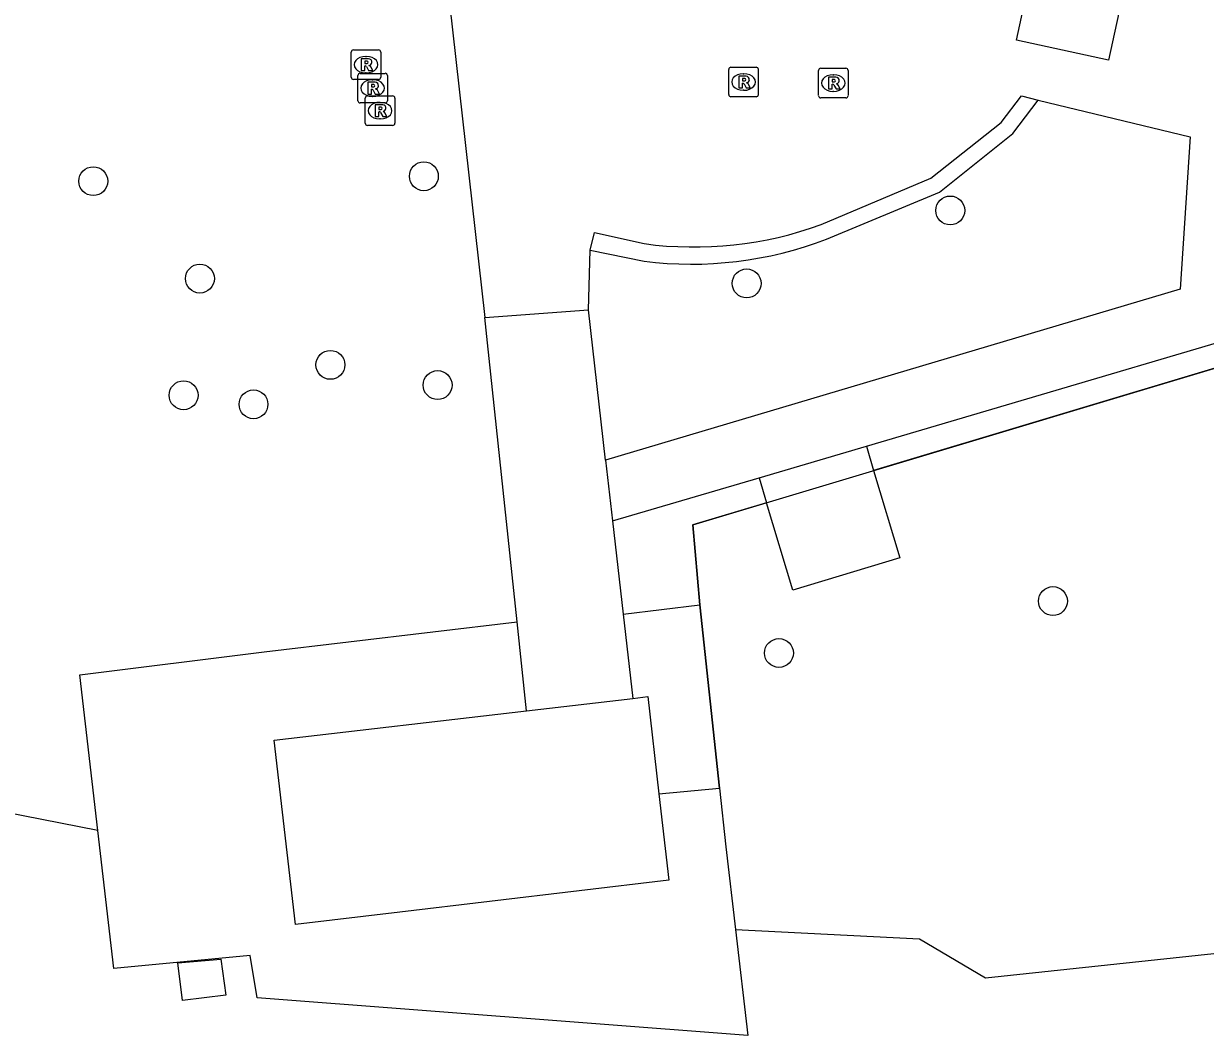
# Model space of a CAD drawing. Extents: x 160732 to 162105, y 387428 to 388479.
# Drawn here: x 160842.68 to 160882.7, y 387517.25 to 387551.51 of the extents above; entities that cross this region are included whole.
import ezdxf

# ---------------------------------------------------------------- set-up
doc = ezdxf.new("R2010")
doc.units = 0
for name, color, linetype in [('IMGEO_Boom', 7, 'Continuous'), ('IMGEO_Groenvoorziening', 7, 'Continuous'), ('IMGEO_Haag', 7, 'Continuous'), ('IMGEO_Hek', 7, 'Continuous'), ('IMGEO_Muur', 7, 'Continuous'), ('IMGEO_Pand', 7, 'Continuous'), ('IMGEO_Rioolput', 7, 'Continuous'), ('IMGEO_Voetpad_open', 7, 'Continuous')]:
    doc.layers.add(name, color=color, linetype=linetype)

msp = doc.modelspace()

# ---------------------------------------------------------------- linework, layer by layer
at = {"layer": 'IMGEO_Boom'}
for centre in [(160845.035, 387546.178), (160856.233, 387546.344), (160874.063, 387545.186), (160848.647, 387542.879), (160867.166, 387542.716), (160853.067, 387539.958), (160856.699, 387539.273), (160848.094, 387538.928), (160850.462, 387538.622), (160877.542, 387531.959), (160868.261, 387530.201)]:
    msp.add_circle(centre, 0.489, dxfattribs=at)
at = {"layer": 'IMGEO_Groenvoorziening'}
for points in [[(160845.191, 387524.186), (160840.059, 387525.196), (160820.895, 387524.611), (160814.311, 387528.706), (160812.79, 387535.692), (160812.476, 387542.108), (160815.933, 387549.939), (160815.581, 387556.126), (160810.572, 387558.546), (160807.923, 387607.046)], [(160889.09, 387521.715), (160889.124, 387528.613), (160889.126, 387528.71), (160889.423, 387541.764), (160871.468, 387536.378)], [(160867.844, 387535.291), (160865.349, 387534.543), (160865.585, 387531.836)], [(160866.788, 387520.842), (160873.019, 387520.521), (160875.261, 387519.198), (160885.212, 387520.263), (160886.493, 387520.555), (160887.57, 387520.932), (160888.602, 387521.419), (160889.09, 387521.715)]]:
    msp.add_lwpolyline(points, dxfattribs=at)
at = {"layer": 'IMGEO_Haag'}
for points in [[(160869.871, 387544.212), (160873.695, 387545.801), (160876.181, 387547.795), (160877.039, 387548.925)], [(160861.868, 387543.842), (160863.69, 387543.464)]]:
    msp.add_lwpolyline(points, dxfattribs=at)
msp.add_arc((160865.27, 387556.317), 12.95, 262.9908, 290.8095, dxfattribs=at)
at = {"layer": 'IMGEO_Hek'}
msp.add_lwpolyline([(160864.194, 387525.427), (160866.25, 387525.619), (160865.585, 387531.836), (160865.349, 387534.543), (160889.423, 387541.764), (160889.126, 387528.71)], dxfattribs=at)
at = {"layer": 'IMGEO_Muur'}
msp.add_lwpolyline([(160876.472, 387549.064), (160877.039, 387548.925)], dxfattribs=at)
at = {"layer": 'IMGEO_Pand'}
for points in [[(160880.259, 387554.109), (160879.424, 387550.271), (160876.306, 387550.948), (160877.134, 387554.76)], [(160859.704, 387528.244), (160863.307, 387528.665)], [(160863.307, 387528.665), (160863.816, 387528.725), (160864.194, 387525.427)], [(160864.194, 387525.427), (160864.527, 387522.514), (160855.424, 387521.427), (160851.889, 387521.005), (160851.162, 387527.245), (160859.704, 387528.244)]]:
    msp.add_lwpolyline(points, dxfattribs=at)
at = {"layer": 'IMGEO_Rioolput'}
for p, q in [((160853.773, 387549.697), (160853.773, 387550.549)), ((160853.848, 387550.623), (160854.7, 387550.623)), ((160854.774, 387550.549), (160854.774, 387549.697)), ((160854.261, 387550.403), (160854.286, 387550.403)), ((160853.997, 387548.903), (160853.997, 387549.755)), ((160854.072, 387549.829), (160854.924, 387549.829)), ((160854.284, 387549.843), (160854.259, 387549.843)), ((160854.998, 387549.755), (160854.998, 387548.903)), ((160866.561, 387549.109), (160866.561, 387549.961)), ((160866.636, 387550.035), (160867.488, 387550.035)), ((160867.049, 387549.815), (160867.074, 387549.815)), ((160867.562, 387549.961), (160867.562, 387549.109)), ((160869.603, 387549.073), (160869.603, 387549.925)), ((160869.678, 387549.999), (160870.53, 387549.999)), ((160870.091, 387549.779), (160870.116, 387549.779)), ((160870.604, 387549.925), (160870.604, 387549.073)), ((160854.7, 387549.623), (160853.848, 387549.623)), ((160854.485, 387549.609), (160854.51, 387549.609)), ((160854.249, 387548.14), (160854.249, 387548.992)), ((160854.324, 387549.066), (160855.176, 387549.066)), ((160854.508, 387549.049), (160854.483, 387549.049)), ((160855.25, 387548.992), (160855.25, 387548.14)), ((160867.488, 387549.035), (160866.636, 387549.035)), ((160867.072, 387549.255), (160867.047, 387549.255)), ((160870.53, 387548.999), (160869.678, 387548.999)), ((160870.114, 387549.219), (160870.089, 387549.219)), ((160854.924, 387548.829), (160854.072, 387548.829)), ((160854.737, 387548.846), (160854.762, 387548.846)), ((160854.76, 387548.286), (160854.735, 387548.286)), ((160855.176, 387548.066), (160854.324, 387548.066))]:
    msp.add_line(p, q, dxfattribs=at)
for points in [[(160853.773, 387549.697), (160853.773, 387550.549)], [(160853.848, 387550.623), (160854.7, 387550.623)], [(160854.774, 387550.549), (160854.774, 387549.697)], [(160854.362, 387550.321), (160854.11, 387550.323), (160854.11, 387549.923)], [(160854.288, 387550.242), (160854.234, 387550.242), (160854.234, 387550.161)], [(160854.234, 387550.161), (160854.286, 387550.161)], [(160853.997, 387548.903), (160853.997, 387549.755)], [(160854.072, 387549.829), (160854.924, 387549.829)], [(160854.11, 387549.923), (160854.234, 387549.923), (160854.234, 387550.085), (160854.245, 387550.085)], [(160854.292, 387550.056), (160854.363, 387549.923), (160854.503, 387549.923), (160854.438, 387550.049)], [(160854.998, 387549.755), (160854.998, 387548.903)], [(160866.561, 387549.109), (160866.561, 387549.961)], [(160866.636, 387550.035), (160867.488, 387550.035)], [(160867.15, 387549.733), (160866.898, 387549.735), (160866.898, 387549.335)], [(160867.562, 387549.961), (160867.562, 387549.109)], [(160869.603, 387549.073), (160869.603, 387549.925)], [(160869.678, 387549.999), (160870.53, 387549.999)], [(160870.604, 387549.925), (160870.604, 387549.073)], [(160854.7, 387549.623), (160853.848, 387549.623)], [(160854.586, 387549.527), (160854.334, 387549.529), (160854.334, 387549.129)], [(160854.512, 387549.448), (160854.458, 387549.448), (160854.458, 387549.367)], [(160854.458, 387549.367), (160854.51, 387549.367)], [(160866.898, 387549.335), (160867.022, 387549.335), (160867.022, 387549.497), (160867.033, 387549.497)], [(160867.076, 387549.654), (160867.022, 387549.654), (160867.022, 387549.573)], [(160867.022, 387549.573), (160867.074, 387549.573)], [(160867.08, 387549.468), (160867.151, 387549.335), (160867.291, 387549.335), (160867.226, 387549.461)], [(160870.192, 387549.697), (160869.94, 387549.699), (160869.94, 387549.299)], [(160869.94, 387549.299), (160870.064, 387549.299), (160870.064, 387549.461), (160870.075, 387549.461)], [(160870.118, 387549.618), (160870.064, 387549.618), (160870.064, 387549.537)], [(160870.064, 387549.537), (160870.116, 387549.537)], [(160870.122, 387549.432), (160870.193, 387549.299), (160870.333, 387549.299), (160870.268, 387549.425)], [(160854.249, 387548.14), (160854.249, 387548.992)], [(160854.324, 387549.066), (160855.176, 387549.066)], [(160854.334, 387549.129), (160854.458, 387549.129), (160854.458, 387549.291), (160854.469, 387549.291)], [(160854.516, 387549.262), (160854.587, 387549.129), (160854.727, 387549.129), (160854.662, 387549.255)], [(160855.25, 387548.992), (160855.25, 387548.14)], [(160867.488, 387549.035), (160866.636, 387549.035)], [(160870.53, 387548.999), (160869.678, 387548.999)], [(160854.924, 387548.829), (160854.072, 387548.829)], [(160854.838, 387548.764), (160854.586, 387548.766), (160854.586, 387548.366)], [(160854.586, 387548.366), (160854.71, 387548.366), (160854.71, 387548.528), (160854.721, 387548.528)], [(160854.764, 387548.685), (160854.71, 387548.685), (160854.71, 387548.604)], [(160854.71, 387548.604), (160854.762, 387548.604)], [(160854.768, 387548.499), (160854.839, 387548.366), (160854.979, 387548.366), (160854.914, 387548.492)], [(160855.176, 387548.066), (160854.324, 387548.066)]]:
    msp.add_lwpolyline(points, dxfattribs=at)
for centre, radius, start, end in [((160853.85, 387550.547), 0.0765, 91.552, 178.448), ((160853.85, 387550.547), 0.0765, 91.552, 178.448), ((160854.698, 387550.547), 0.0765, 1.552, 88.448), ((160854.698, 387550.547), 0.0765, 1.552, 88.448), ((160854.27, 387550.35), 0.19, 274.7715, 282.9687), ((160854.294, 387550.146), 0.0964, 77.0061, 93.1865), ((160854.308, 387550.203), 0.0378, 276.6634, 79.6772), ((160854.361, 387550.211), 0.109, 350.3612, 89.416), ((160854.359, 387550.211), 0.112, 277.5842, 350.9817), ((160854.074, 387549.753), 0.0765, 91.552, 178.448), ((160854.074, 387549.753), 0.0765, 91.552, 178.448), ((160854.244, 387550.032), 0.0533, 26.0293, 88.6989), ((160854.343, 387549.996), 0.108, 29.5134, 73.7905), ((160854.922, 387549.753), 0.0765, 1.552, 88.448), ((160854.922, 387549.753), 0.0765, 1.552, 88.448), ((160866.638, 387549.959), 0.0765, 91.552, 178.448), ((160866.638, 387549.959), 0.0765, 91.552, 178.448), ((160867.149, 387549.623), 0.109, 350.3612, 89.416), ((160867.486, 387549.959), 0.0765, 1.552, 88.448), ((160867.486, 387549.959), 0.0765, 1.552, 88.448), ((160869.68, 387549.923), 0.0765, 91.552, 178.448), ((160869.68, 387549.923), 0.0765, 91.552, 178.448), ((160870.528, 387549.923), 0.0765, 1.552, 88.448), ((160870.528, 387549.923), 0.0765, 1.552, 88.448), ((160853.85, 387549.699), 0.0765, 181.552, 268.448), ((160853.85, 387549.699), 0.0765, 181.552, 268.448), ((160854.494, 387549.556), 0.19, 274.7715, 282.9687), ((160854.518, 387549.352), 0.0964, 77.0061, 93.1865), ((160854.532, 387549.409), 0.0378, 276.6634, 79.6772), ((160854.585, 387549.417), 0.109, 350.3612, 89.416), ((160854.583, 387549.417), 0.112, 277.5842, 350.9817), ((160854.567, 387549.202), 0.108, 29.5134, 73.7905), ((160854.698, 387549.699), 0.0765, 271.552, 358.448), ((160854.698, 387549.699), 0.0765, 271.552, 358.448), ((160867.032, 387549.444), 0.0533, 26.0293, 88.6989), ((160867.058, 387549.762), 0.19, 274.7715, 282.9687), ((160867.082, 387549.558), 0.0964, 77.0061, 93.1865), ((160867.096, 387549.615), 0.0378, 276.6634, 79.6772), ((160867.147, 387549.623), 0.112, 277.5842, 350.9817), ((160867.131, 387549.408), 0.108, 29.5134, 73.7905), ((160870.074, 387549.408), 0.0533, 26.0293, 88.6989), ((160870.1, 387549.726), 0.19, 274.7715, 282.9687), ((160870.124, 387549.522), 0.0964, 77.0061, 93.1865), ((160870.138, 387549.579), 0.0378, 276.6634, 79.6772), ((160870.191, 387549.587), 0.109, 350.3612, 89.416), ((160870.189, 387549.587), 0.112, 277.5842, 350.9817), ((160870.173, 387549.372), 0.108, 29.5134, 73.7905), ((160854.074, 387548.905), 0.0765, 181.552, 268.448), ((160854.074, 387548.905), 0.0765, 181.552, 268.448), ((160854.326, 387548.99), 0.0765, 91.552, 178.448), ((160854.326, 387548.99), 0.0765, 91.552, 178.448), ((160854.468, 387549.238), 0.0533, 26.0293, 88.6989), ((160854.922, 387548.905), 0.0765, 271.552, 358.448), ((160854.922, 387548.905), 0.0765, 271.552, 358.448), ((160855.174, 387548.99), 0.0765, 1.552, 88.448), ((160855.174, 387548.99), 0.0765, 1.552, 88.448), ((160866.638, 387549.111), 0.0765, 181.552, 268.448), ((160866.638, 387549.111), 0.0765, 181.552, 268.448), ((160867.486, 387549.111), 0.0765, 271.552, 358.448), ((160867.486, 387549.111), 0.0765, 271.552, 358.448), ((160869.68, 387549.075), 0.0765, 181.552, 268.448), ((160869.68, 387549.075), 0.0765, 181.552, 268.448), ((160870.528, 387549.075), 0.0765, 271.552, 358.448), ((160870.528, 387549.075), 0.0765, 271.552, 358.448), ((160854.72, 387548.475), 0.0533, 26.0293, 88.6989), ((160854.746, 387548.793), 0.19, 274.7715, 282.9687), ((160854.77, 387548.589), 0.0964, 77.0061, 93.1865), ((160854.784, 387548.646), 0.0378, 276.6634, 79.6772), ((160854.837, 387548.654), 0.109, 350.3612, 89.416), ((160854.835, 387548.654), 0.112, 277.5842, 350.9817), ((160854.819, 387548.439), 0.108, 29.5134, 73.7905), ((160854.326, 387548.142), 0.0765, 181.552, 268.448), ((160854.326, 387548.142), 0.0765, 181.552, 268.448), ((160855.174, 387548.142), 0.0765, 271.552, 358.448), ((160855.174, 387548.142), 0.0765, 271.552, 358.448)]:
    msp.add_arc(centre, radius, start, end, dxfattribs=at)
for centre, major_axis, ratio, start_param, end_param in [((160854.26, 387550.123), (-0.387, 0.002), 0.722429, 4.712389, 7.853982), ((160854.285, 387550.123), (-0.39, 0.002), 0.717154, 1.570796, 4.712389), ((160867.048, 387549.535), (-0.387, 0.002), 0.722429, 4.712389, 7.853982), ((160867.073, 387549.535), (-0.39, 0.002), 0.717154, 1.570796, 4.712389), ((160870.09, 387549.499), (-0.387, 0.002), 0.722429, 4.712389, 7.853982), ((160870.115, 387549.499), (-0.39, 0.002), 0.717154, 1.570796, 4.712389), ((160854.484, 387549.329), (-0.387, 0.002), 0.722429, 4.712389, 7.853982), ((160854.509, 387549.329), (-0.39, 0.002), 0.717154, 1.570796, 4.712389), ((160854.736, 387548.566), (-0.387, 0.002), 0.722429, 4.712389, 7.853982), ((160854.761, 387548.566), (-0.39, 0.002), 0.717154, 1.570796, 4.712389)]:
    msp.add_ellipse(centre, major_axis=major_axis, ratio=ratio, start_param=start_param, end_param=end_param, dxfattribs=at)
at = {"layer": 'IMGEO_Voetpad_open'}
for points in [[(160857.103, 387552.21), (160858.297, 387541.559)], [(160877.039, 387548.925), (160882.189, 387547.674), (160881.85, 387542.521), (160862.39, 387536.731)], [(160869.689, 387544.709), (160873.404, 387546.278), (160875.787, 387548.16), (160876.472, 387549.064), (160877.039, 387548.925)], [(160861.868, 387543.842), (160862.015, 387544.445), (160863.698, 387544.062)], [(160861.806, 387541.823), (160861.868, 387543.842)], [(160871.223, 387537.209), (160889.508, 387542.603)], [(160858.297, 387541.559), (160861.806, 387541.823)], [(160862.39, 387536.731), (160861.806, 387541.823)], [(160859.394, 387531.257), (160858.392, 387540.709), (160858.297, 387541.559)], [(160867.59, 387536.137), (160871.223, 387537.209)], [(160871.223, 387537.209), (160871.468, 387536.378)], [(160862.39, 387536.731), (160862.627, 387534.673)], [(160862.627, 387534.673), (160867.59, 387536.137)], [(160867.59, 387536.137), (160867.844, 387535.291)], [(160871.468, 387536.378), (160872.356, 387533.418), (160868.732, 387532.33), (160867.844, 387535.291)], [(160862.627, 387534.673), (160862.985, 387531.513)], [(160862.985, 387531.513), (160865.585, 387531.836)], [(160865.585, 387531.836), (160866.25, 387525.619)], [(160862.985, 387531.513), (160863.307, 387528.665)], [(160845.191, 387524.186), (160844.575, 387529.462), (160850.826, 387530.239), (160859.394, 387531.257)], [(160859.704, 387528.244), (160859.394, 387531.257)], [(160864.194, 387525.427), (160866.25, 387525.619)], [(160866.25, 387525.619), (160866.462, 387523.641), (160866.788, 387520.842)], [(160866.788, 387520.842), (160867.206, 387517.254), (160850.591, 387518.53), (160850.348, 387519.962), (160845.737, 387519.518), (160845.191, 387524.186)], [(160849.361, 387519.837), (160849.52, 387518.618), (160848.052, 387518.436), (160847.894, 387519.71), (160849.361, 387519.837)]]:
    msp.add_lwpolyline(points, dxfattribs=at)
msp.add_arc((160865.384, 387556.511), 12.563, 262.2877, 290.0399, dxfattribs=at)

doc.saveas('drawing.dxf')
